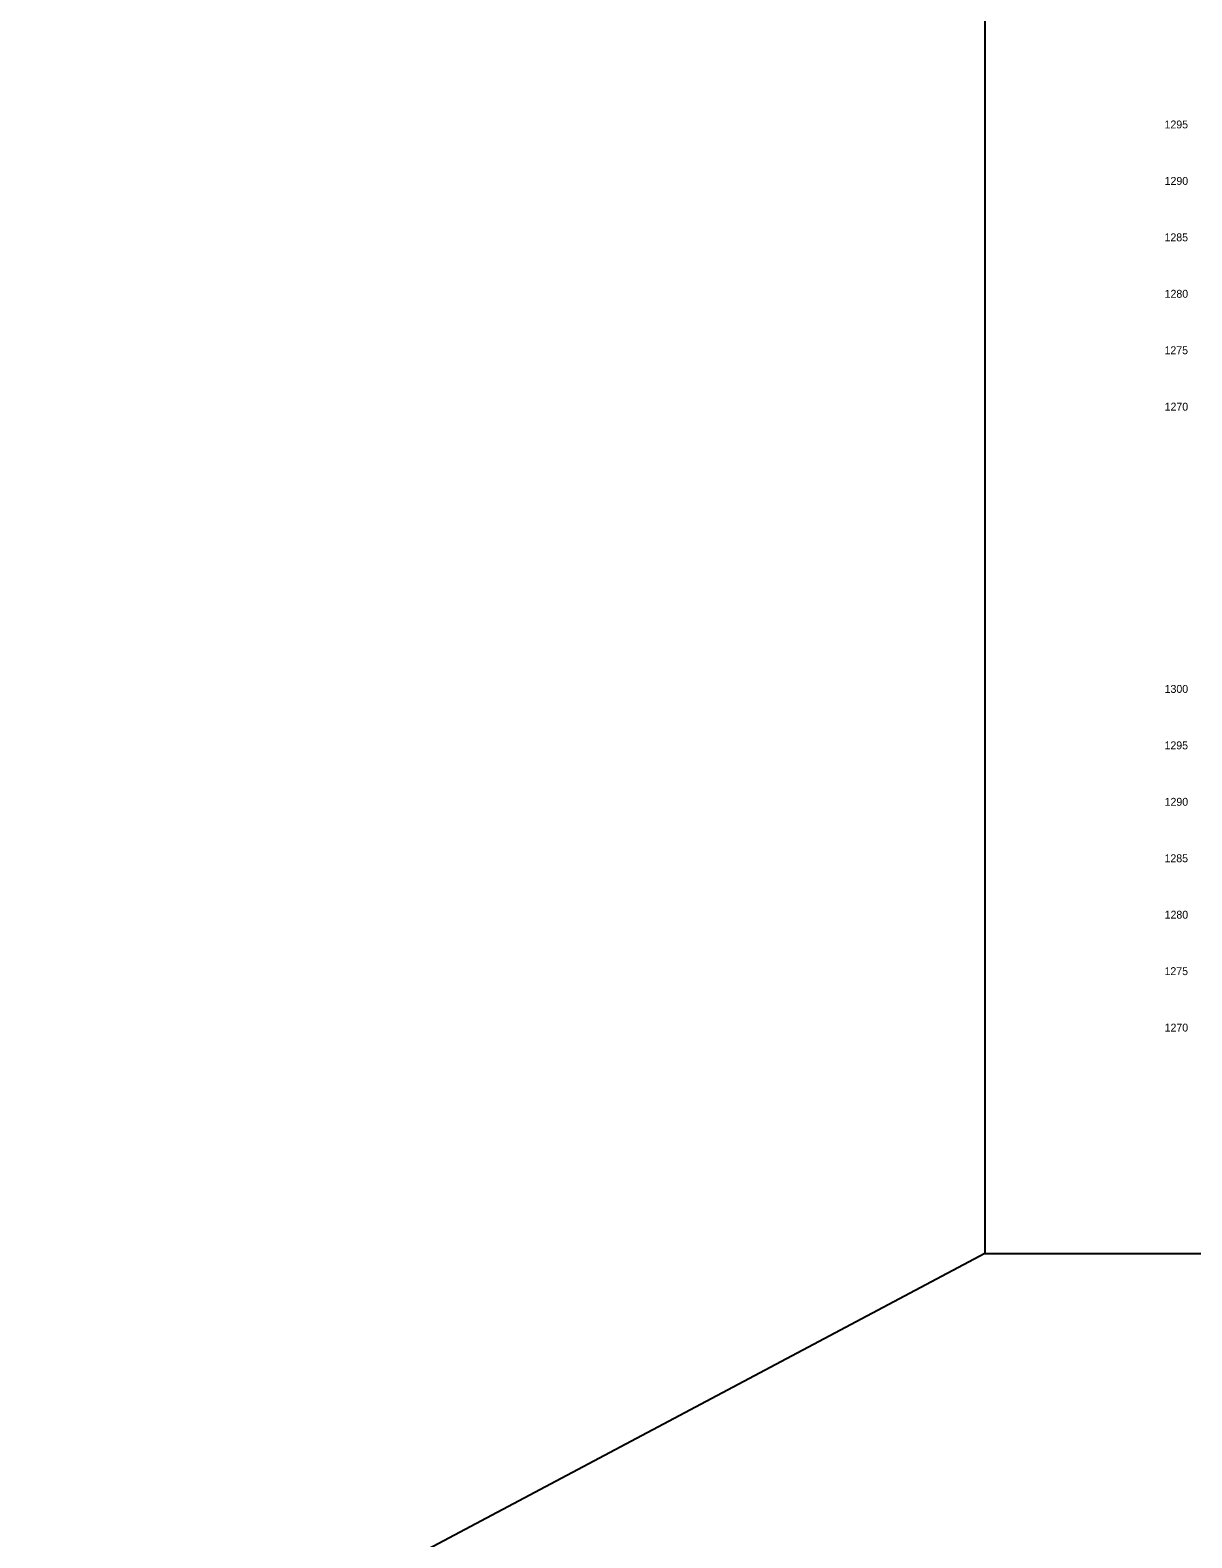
# Model space of a CAD drawing. Extents: x 674939 to 678919, y 750652 to 765176.
# Drawn here: x 678494 to 678596.9, y 761481.1 to 761614.6 of the extents above; entities that cross this region are included whole.
import ezdxf

# ---------------------------------------------------------------- set-up
doc = ezdxf.new("R2010")
doc.units = 0
doc.layers.add('R_Axis Annot', color=7, linetype='Continuous')
doc.layers.add('R_No Plot', color=7, linetype='Continuous')

msp = doc.modelspace()

# ---------------------------------------------------------------- linework, layer by layer
at = {"layer": 'R_No Plot'}
msp.add_line((678578.53, 761506.29), (678069.41, 761235.9), dxfattribs=at)
msp.add_lwpolyline([(678578.53, 761506.29), (678918.53, 761506.29), (678918.53, 761726.29), (678578.53, 761726.29)], close=True, dxfattribs=at)

# ---------------------------------------------------------------- texts
at = {"layer": 'R_Axis Annot'}
for s, p in [('1295', (678594.46, 761605.94)), ('1290', (678594.47, 761600.94)), ('1285', (678594.46, 761595.94)), ('1280', (678594.47, 761590.94)), ('1275', (678594.46, 761585.94)), ('1270', (678594.47, 761580.94)), ('1300', (678594.47, 761555.94)), ('1295', (678594.46, 761550.94)), ('1290', (678594.47, 761545.94)), ('1285', (678594.46, 761540.94)), ('1280', (678594.47, 761535.94)), ('1275', (678594.46, 761530.94)), ('1270', (678594.47, 761525.94))]:
    msp.add_text(s, height=0.7, dxfattribs=at).set_placement(p)

doc.saveas('drawing.dxf')
